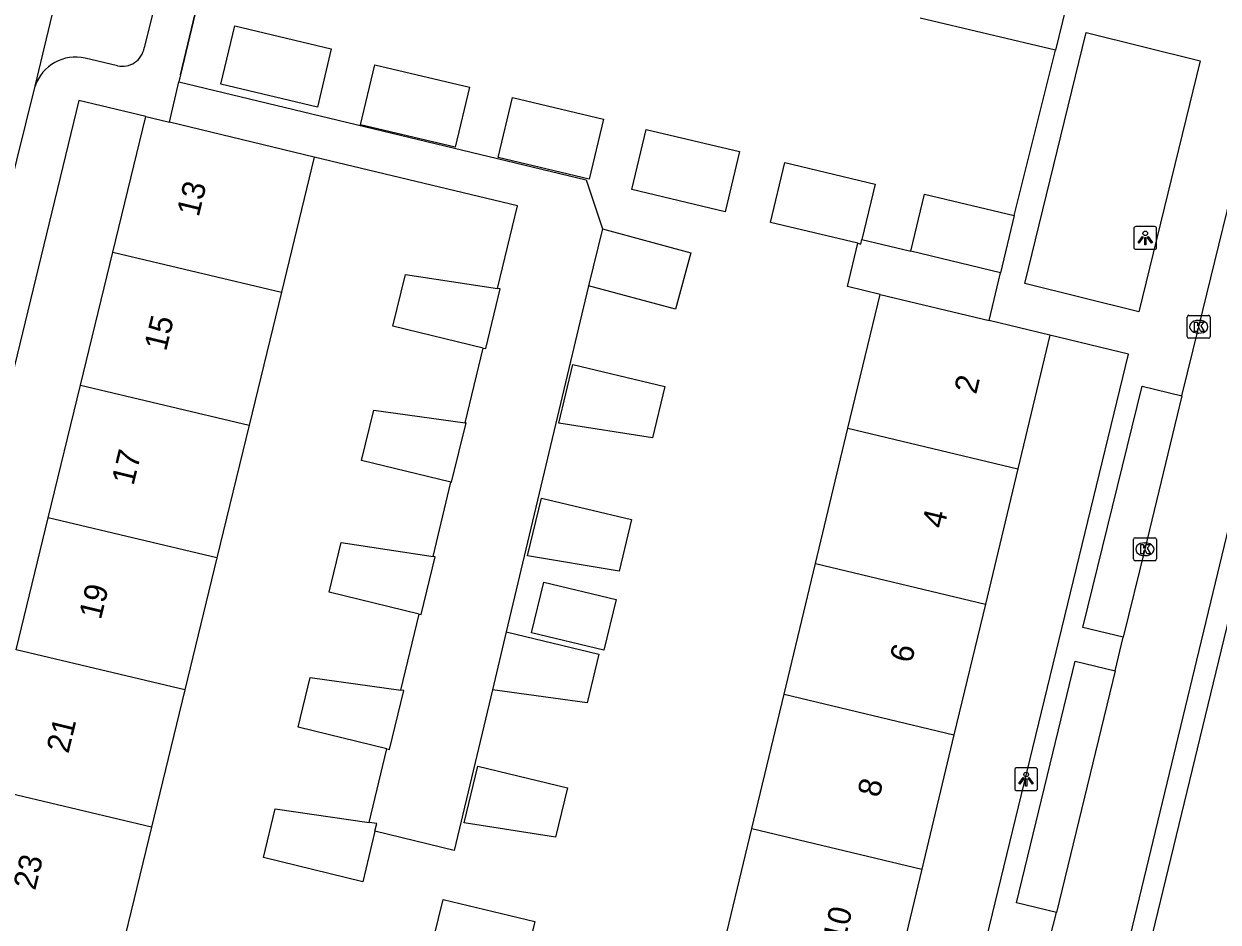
# Model space of a CAD drawing. Extents: x 162812 to 163818, y 381639 to 382470.
# Drawn here: x 163103 to 163155.1, y 382284.3 to 382323.5 of the extents above; entities that cross this region are included whole.
import ezdxf

# ---------------------------------------------------------------- set-up
doc = ezdxf.new("R2010")
doc.units = 0
for name, color, linetype in [('IMGEO_Kolk', 7, 'Continuous'), ('IMGEO_Lichtpunt', 7, 'Continuous'), ('IMGEO_Muur', 7, 'Continuous'), ('IMGEO_Pand', 7, 'Continuous'), ('IMGEO_Pand_nummerreeks', 7, 'Continuous'), ('IMGEO_Rijbaan_lokaal_open', 7, 'Continuous'), ('IMGEO_Voetpad_open', 7, 'Continuous')]:
    doc.layers.add(name, color=color, linetype=linetype)

msp = doc.modelspace()

# ---------------------------------------------------------------- linework, layer by layer
at = {"layer": 'IMGEO_Kolk'}
for p, q in [((163153.732, 382309.841), (163153.732, 382310.693)), ((163153.807, 382310.767), (163154.659, 382310.767)), ((163154.733, 382310.693), (163154.733, 382309.841)), ((163154.22, 382310.547), (163154.245, 382310.547)), ((163154.659, 382309.767), (163153.807, 382309.767)), ((163154.243, 382309.987), (163154.218, 382309.987)), ((163151.385, 382300.131), (163151.385, 382300.983)), ((163151.46, 382301.057), (163152.312, 382301.057)), ((163151.873, 382300.837), (163151.898, 382300.837)), ((163152.386, 382300.983), (163152.386, 382300.131)), ((163151.896, 382300.277), (163151.871, 382300.277)), ((163152.312, 382300.057), (163151.46, 382300.057))]:
    msp.add_line(p, q, dxfattribs=at)
for points in [[(163153.732, 382309.841), (163153.732, 382310.693)], [(163153.807, 382310.767), (163154.659, 382310.767)], [(163154.733, 382310.693), (163154.733, 382309.841)], [(163154.053, 382310.467), (163154.176, 382310.467), (163154.176, 382310.316), (163154.306, 382310.467), (163154.47, 382310.467), (163154.324, 382310.316), (163154.477, 382310.067), (163154.325, 382310.067), (163154.24, 382310.231), (163154.176, 382310.164), (163154.176, 382310.067), (163154.053, 382310.067), (163154.053, 382310.467)], [(163154.659, 382309.767), (163153.807, 382309.767)], [(163151.385, 382300.131), (163151.385, 382300.983)], [(163151.46, 382301.057), (163152.312, 382301.057)], [(163151.706, 382300.757), (163151.829, 382300.757), (163151.829, 382300.606), (163151.959, 382300.757), (163152.123, 382300.757), (163151.977, 382300.606), (163152.13, 382300.357), (163151.978, 382300.357), (163151.893, 382300.521), (163151.829, 382300.454), (163151.829, 382300.357), (163151.706, 382300.357), (163151.706, 382300.757)], [(163152.386, 382300.983), (163152.386, 382300.131)], [(163152.312, 382300.057), (163151.46, 382300.057)]]:
    msp.add_lwpolyline(points, dxfattribs=at)
for centre, start, end in [((163153.809, 382310.691), 91.552, 178.448), ((163153.809, 382310.691), 91.552, 178.448), ((163154.657, 382310.691), 1.552, 88.448), ((163154.657, 382310.691), 1.552, 88.448), ((163153.809, 382309.843), 181.552, 268.448), ((163153.809, 382309.843), 181.552, 268.448), ((163154.657, 382309.843), 271.552, 358.448), ((163154.657, 382309.843), 271.552, 358.448), ((163151.462, 382300.981), 91.552, 178.448), ((163151.462, 382300.981), 91.552, 178.448), ((163152.31, 382300.981), 1.552, 88.448), ((163152.31, 382300.981), 1.552, 88.448), ((163151.462, 382300.133), 181.552, 268.448), ((163151.462, 382300.133), 181.552, 268.448), ((163152.31, 382300.133), 271.552, 358.448), ((163152.31, 382300.133), 271.552, 358.448)]:
    msp.add_arc(centre, 0.0765, start, end, dxfattribs=at)
for centre, major_axis, ratio, start_param, end_param in [((163154.219, 382310.267), (-0.387, 0.002), 0.722429, 4.712389, 7.853982), ((163154.244, 382310.267), (-0.39, 0.002), 0.717154, 1.570796, 4.712389), ((163151.872, 382300.557), (-0.387, 0.002), 0.722429, 4.712389, 7.853982), ((163151.897, 382300.557), (-0.39, 0.002), 0.717154, 1.570796, 4.712389)]:
    msp.add_ellipse(centre, major_axis=major_axis, ratio=ratio, start_param=start_param, end_param=end_param, dxfattribs=at)
at = {"layer": 'IMGEO_Lichtpunt'}
for p, q in [((163151.401, 382314.55), (163151.401, 382313.743)), ((163151.401, 382314.55), (163151.401, 382313.743)), ((163152.303, 382314.645), (163151.495, 382314.645)), ((163152.303, 382314.645), (163151.495, 382314.645)), ((163152.397, 382313.743), (163152.397, 382314.55)), ((163152.397, 382313.743), (163152.397, 382314.55)), ((163151.495, 382313.649), (163152.303, 382313.649)), ((163151.495, 382313.649), (163152.303, 382313.649)), ((163146.202, 382290.923), (163146.202, 382290.116)), ((163146.202, 382290.923), (163146.202, 382290.116)), ((163147.104, 382291.018), (163146.296, 382291.018)), ((163147.104, 382291.018), (163146.296, 382291.018)), ((163147.198, 382290.116), (163147.198, 382290.923)), ((163147.198, 382290.116), (163147.198, 382290.923)), ((163146.296, 382290.022), (163147.104, 382290.022)), ((163146.296, 382290.022), (163147.104, 382290.022))]:
    msp.add_line(p, q, dxfattribs=at)
for points in [[(163151.775, 382314.214), (163151.814, 382314.186), (163151.626, 382313.924), (163151.588, 382313.951), (163151.775, 382314.214)], [(163151.877, 382314.166), (163151.924, 382314.166), (163151.924, 382313.844), (163151.877, 382313.844), (163151.877, 382314.166)], [(163151.987, 382314.186), (163152.025, 382314.213), (163152.212, 382313.951), (163152.173, 382313.923), (163151.987, 382314.186)], [(163146.576, 382290.587), (163146.615, 382290.559), (163146.427, 382290.297), (163146.389, 382290.324), (163146.576, 382290.587)], [(163146.678, 382290.539), (163146.725, 382290.539), (163146.725, 382290.217), (163146.678, 382290.217), (163146.678, 382290.539)], [(163146.788, 382290.559), (163146.826, 382290.586), (163147.013, 382290.324), (163146.974, 382290.296), (163146.788, 382290.559)]]:
    msp.add_lwpolyline(points, dxfattribs=at)
for centre in [(163151.9, 382314.348), (163146.701, 382290.721)]:
    msp.add_circle(centre, 0.0994, dxfattribs=at)
for centre, start, end in [((163151.495, 382314.55), 90, 180), ((163151.495, 382314.55), 90, 180), ((163152.303, 382314.55), 0, 90), ((163152.303, 382314.55), 0, 90), ((163151.495, 382313.743), 180, 270), ((163151.495, 382313.743), 180, 270), ((163152.303, 382313.743), 270, 0), ((163152.303, 382313.743), 270, 360), ((163146.296, 382290.923), 90, 180), ((163146.296, 382290.923), 90, 180), ((163147.104, 382290.923), 0, 90), ((163147.104, 382290.923), 0, 90), ((163146.296, 382290.116), 180, 270), ((163146.296, 382290.116), 180, 270), ((163147.104, 382290.116), 270, 0), ((163147.104, 382290.116), 270, 360)]:
    msp.add_arc(centre, 0.0946, start, end, dxfattribs=at)
at = {"layer": 'IMGEO_Muur'}
for points in [[(163109.805, 382321.271), (163112.1, 382330.896)], [(163146.18, 382315.122), (163147.979, 382322.337)]]:
    msp.add_lwpolyline(points, dxfattribs=at)
at = {"layer": 'IMGEO_Pand'}
for points in [[(163149.794, 382329.806), (163147.979, 382322.337)], [(163147.979, 382322.337), (163142.076, 382323.745)], [(163111.559, 382320.854), (163112.164, 382323.398), (163116.375, 382322.397), (163115.77, 382319.853), (163111.559, 382320.854)], [(163117.648, 382319.089), (163118.273, 382321.709), (163122.407, 382320.723), (163121.782, 382318.103), (163117.648, 382319.089)], [(163123.666, 382317.654), (163124.291, 382320.274), (163128.26, 382319.327), (163127.634, 382316.707), (163123.666, 382317.654)], [(163106.847, 382313.524), (163108.286, 382319.447)], [(163108.286, 382319.447), (163109.311, 382319.198)], [(163115.638, 382317.677), (163109.311, 382319.198)], [(163130.124, 382318.882), (163134.189, 382317.912), (163133.564, 382315.292), (163129.499, 382316.262), (163130.124, 382318.882)], [(163115.638, 382317.677), (163114.204, 382311.778)], [(163139.353, 382313.911), (163135.54, 382314.821), (163136.165, 382317.441), (163140.107, 382316.5), (163139.53, 382314.08)], [(163141.667, 382313.567), (163142.265, 382316.061), (163146.18, 382315.122)], [(163146.18, 382315.122), (163145.582, 382312.628)], [(163128.207, 382314.539), (163132.062, 382313.493), (163131.394, 382311.031), (163127.602, 382312.061)], [(163128.207, 382314.539), (163127.602, 382312.061)], [(163139.353, 382313.911), (163139.482, 382313.88), (163139.53, 382314.08)], [(163105.437, 382307.723), (163106.847, 382313.524)], [(163106.847, 382313.524), (163114.204, 382311.778)], [(163145.582, 382312.628), (163141.667, 382313.567)], [(163123.006, 382309.34), (163119.07, 382310.296), (163119.619, 382312.553), (163123.632, 382311.944)], [(163114.204, 382311.778), (163112.794, 382305.976)], [(163123.006, 382309.34), (163123.116, 382309.313), (163123.751, 382311.926), (163123.632, 382311.944)], [(163138.927, 382305.841), (163140.328, 382311.683)], [(163140.328, 382311.683), (163145.083, 382310.543)], [(163147.739, 382309.906), (163145.083, 382310.543)], [(163147.739, 382309.906), (163146.338, 382304.063)], [(163126.918, 382308.618), (163130.928, 382307.656), (163130.391, 382305.415), (163126.304, 382306.057), (163126.918, 382308.618)], [(163104.027, 382301.92), (163105.437, 382307.723)], [(163105.437, 382307.723), (163112.794, 382305.976)], [(163121.599, 382303.487), (163117.696, 382304.435), (163118.228, 382306.625), (163122.222, 382306.079)], [(163112.794, 382305.976), (163111.384, 382300.174)], [(163121.599, 382303.487), (163121.631, 382303.479), (163122.262, 382306.073), (163122.222, 382306.079)], [(163137.51, 382299.932), (163138.927, 382305.841)], [(163138.927, 382305.841), (163146.338, 382304.063)], [(163146.338, 382304.063), (163144.921, 382298.154)], [(163125.552, 382302.792), (163129.475, 382301.851), (163128.937, 382299.605), (163124.947, 382300.268), (163125.552, 382302.792)], [(163102.629, 382296.168), (163104.027, 382301.92)], [(163111.384, 382300.174), (163104.027, 382301.92)], [(163120.214, 382297.728), (163116.282, 382298.683), (163116.81, 382300.854), (163120.818, 382300.237)], [(163111.384, 382300.174), (163109.986, 382294.422)], [(163120.214, 382297.728), (163120.299, 382297.707), (163120.911, 382300.223), (163120.818, 382300.237)], [(163136.141, 382294.226), (163137.51, 382299.932)], [(163137.51, 382299.932), (163144.921, 382298.154)], [(163125.651, 382299.125), (163128.806, 382298.369), (163128.272, 382296.146), (163125.118, 382296.902), (163125.651, 382299.125)], [(163144.921, 382298.154), (163143.552, 382292.448)], [(163124.011, 382296.95), (163128.054, 382295.98), (163127.543, 382293.851), (163123.409, 382294.416)], [(163124.011, 382296.95), (163123.409, 382294.416)], [(163109.986, 382294.422), (163102.629, 382296.168)], [(163118.8, 382291.847), (163114.93, 382292.788), (163115.456, 382294.952), (163119.415, 382294.402)], [(163109.986, 382294.422), (163108.529, 382288.423)], [(163118.8, 382291.847), (163118.916, 382291.819), (163119.539, 382294.385), (163119.415, 382294.402)], [(163134.737, 382288.369), (163136.141, 382294.226)], [(163136.141, 382294.226), (163143.552, 382292.448)], [(163143.552, 382292.448), (163142.148, 382286.591)], [(163122.775, 382291.082), (163126.682, 382290.144), (163126.165, 382287.991), (163122.184, 382288.619), (163122.775, 382291.082)], [(163108.529, 382288.423), (163101.172, 382290.17)], [(163118.284, 382288.242), (163117.749, 382286.04), (163113.415, 382287.093), (163113.931, 382289.22), (163118.027, 382288.629)], [(163108.529, 382288.423), (163107.133, 382282.679)], [(163118.284, 382288.242), (163118.366, 382288.58), (163118.027, 382288.629)], [(163133.297, 382282.364), (163134.737, 382288.369)], [(163134.737, 382288.369), (163142.148, 382286.591)], [(163142.148, 382286.591), (163140.708, 382280.587)], [(163125.26, 382284.305), (163124.749, 382282.175), (163120.657, 382282.779), (163121.254, 382285.266), (163125.26, 382284.305)]]:
    msp.add_lwpolyline(points, dxfattribs=at)
at = {"layer": 'IMGEO_Rijbaan_lokaal_open'}
for points in [[(163103.455, 382320.774), (163107.572, 382337.987)], [(163153.503, 382307.253), (163154.231, 382310.267), (163156.343, 382318.884), (163157.986, 382325.467), (163158.84, 382329.032)], [(163099.839, 382306.208), (163103.455, 382320.774)], [(163157.45, 382309.459), (163143.104, 382250), (163142.397, 382247.069)], [(163153.503, 382307.253), (163151.885, 382300.558), (163150.941, 382296.711)], [(163150.593, 382295.245), (163150.941, 382296.711)], [(163150.593, 382295.245), (163148.02, 382284.701)], [(163147.649, 382283.226), (163148.02, 382284.701)]]:
    msp.add_lwpolyline(points, dxfattribs=at)
at = {"layer": 'IMGEO_Voetpad_open'}
for points in [[(163111.101, 382334.13), (163108.214, 382322.443)], [(163112.1, 382330.896), (163109.805, 382321.271), (163109.73, 382320.954)], [(163154.289, 382321.881), (163151.624, 382310.917), (163146.649, 382312.151), (163149.323, 382323.114), (163154.289, 382321.881)], [(163146.18, 382315.122), (163147.979, 382322.337)], [(163107.047, 382321.665), (163105.641, 382321.989)], [(163109.311, 382319.198), (163109.73, 382320.954)], [(163109.73, 382320.954), (163127.496, 382316.688), (163128.207, 382314.539)], [(163108.286, 382319.447), (163105.355, 382320.14), (163091.157, 382261.639), (163090.662, 382259.598)], [(163123.632, 382311.944), (163124.498, 382315.547), (163115.638, 382317.677)], [(163140.328, 382311.683), (163138.901, 382312.025), (163139.353, 382313.911)], [(163139.53, 382314.08), (163141.667, 382313.567)], [(163145.083, 382310.543), (163145.582, 382312.628)], [(163127.602, 382312.061), (163124.011, 382296.95)], [(163135.523, 382248.664), (163136.536, 382250), (163136.747, 382250.336), (163137.011, 382250.814), (163151.17, 382309.066), (163147.739, 382309.906)], [(163122.222, 382306.079), (163123.006, 382309.34)], [(163143.732, 382248.734), (163144.039, 382250), (163157.996, 382307.58), (163161.374, 382306.761), (163161.303, 382306.543)], [(163150.941, 382296.711), (163149.171, 382297.147), (163151.764, 382307.677), (163153.503, 382307.253)], [(163120.818, 382300.237), (163121.599, 382303.487)], [(163119.415, 382294.402), (163120.214, 382297.728)], [(163148.02, 382284.701), (163146.287, 382285.125), (163148.848, 382295.668), (163150.593, 382295.245)], [(163123.409, 382294.416), (163121.745, 382287.411), (163118.284, 382288.242)], [(163118.027, 382288.629), (163118.8, 382291.847)]]:
    msp.add_lwpolyline(points, dxfattribs=at)
for centre, radius, start, end in [((163107.262, 382322.606), 0.966, 257.1262, 350.254), ((163105.216, 382320.18), 1.858, 76.7769, 161.3546)]:
    msp.add_arc(centre, radius, start, end, dxfattribs=at)

# ---------------------------------------------------------------- texts
at = {"layer": 'IMGEO_Pand_nummerreeks'}
for s, rotation, p in [('13', 76.3582, (163110.589, 382315.029)), ('15', 76.3582, (163109.167, 382309.168)), ('2', 76.514, (163144.519, 382307.288)), ('17', 76.3582, (163107.744, 382303.307)), ('4', 76.514, (163143.112, 382301.421)), ('19', 76.3582, (163106.322, 382297.446)), ('6', 76.514, (163141.705, 382295.551)), ('21', 76.3582, (163104.904, 382291.606)), ('8', 76.514, (163140.298, 382289.685)), ('23', 76.3581, (163103.455, 382285.636)), ('10', 76.514, (163138.782, 382283.367))]:
    msp.add_text(s, height=1, rotation=rotation, dxfattribs=at).set_placement(p)

doc.saveas('drawing.dxf')
